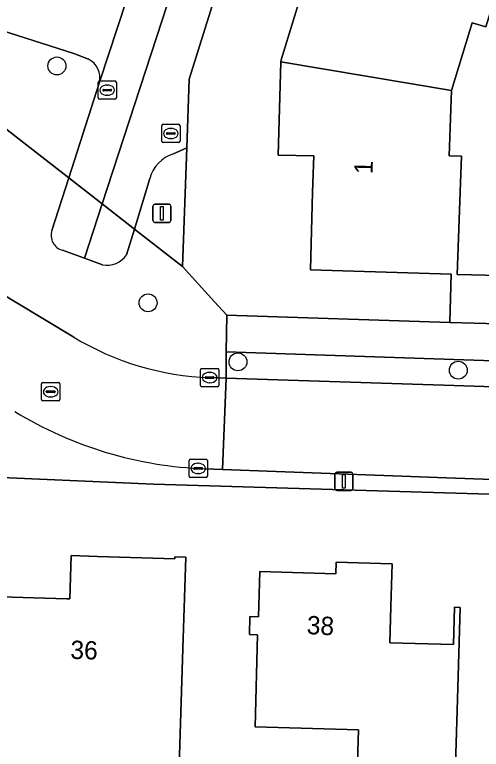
# Model space of a CAD drawing. Extents: x 158455 to 159797, y 387218 to 388672.
# Drawn here: x 159543.84 to 159569.32, y 387725.56 to 387765.67 of the extents above; entities that cross this region are included whole.
import ezdxf

# ---------------------------------------------------------------- set-up
doc = ezdxf.new("R2010")
doc.units = 0
for name, color, linetype in [('IMGEO_Boom', 7, 'Continuous'), ('IMGEO_Brandkraan', 7, 'Continuous'), ('IMGEO_Erf', 7, 'Continuous'), ('IMGEO_Kolk', 7, 'Continuous'), ('IMGEO_Lichtmast', 7, 'Continuous'), ('IMGEO_Pand', 7, 'Continuous'), ('IMGEO_Pand_nummerreeks', 7, 'Continuous'), ('IMGEO_Parkeervlak_open', 7, 'Continuous'), ('IMGEO_Rijbaan_lokaal_open', 7, 'Continuous'), ('IMGEO_Rioolput', 7, 'Continuous'), ('IMGEO_Voetpad_open', 7, 'Continuous')]:
    doc.layers.add(name, color=color, linetype=linetype)

msp = doc.modelspace()

# ---------------------------------------------------------------- linework, layer by layer
at = {"layer": 'IMGEO_Boom'}
for centre in [(159546.146, 387762.871), (159551.123, 387749.94), (159556.034, 387746.716), (159568.066, 387746.26)]:
    msp.add_circle(centre, 0.489, dxfattribs=at)
at = {"layer": 'IMGEO_Brandkraan'}
for p, q in [((159551.942, 387759.684), (159552.794, 387759.684)), ((159551.867, 387758.758), (159551.867, 387759.61)), ((159552.169, 387759.227), (159552.567, 387759.227)), ((159552.355, 387759.464), (159552.38, 387759.464)), ((159552.868, 387759.61), (159552.868, 387758.758)), ((159552.126, 387759.178), (159552.126, 387759.19)), ((159552.564, 387759.141), (159552.166, 387759.141)), ((159552.378, 387758.904), (159552.353, 387758.904)), ((159552.61, 387759.19), (159552.61, 387759.178)), ((159552.794, 387758.684), (159551.942, 387758.684))]:
    msp.add_line(p, q, dxfattribs=at)
for points in [[(159551.942, 387759.684), (159552.794, 387759.684)], [(159551.867, 387758.758), (159551.867, 387759.61)], [(159552.868, 387759.61), (159552.868, 387758.758)], [(159552.794, 387758.684), (159551.942, 387758.684)]]:
    msp.add_lwpolyline(points, dxfattribs=at)
for centre, radius, start, end in [((159551.944, 387759.608), 0.0765, 91.552, 178.448), ((159551.944, 387759.608), 0.0765, 91.552, 178.448), ((159552.792, 387759.608), 0.0765, 1.552, 88.448), ((159552.792, 387759.608), 0.0765, 1.552, 88.448), ((159552.166, 387759.187), 0.0403, 85.8775, 175.7526), ((159552.571, 387759.189), 0.0386, 1.7309, 96.639), ((159552.163, 387759.177), 0.0366, 178.938, 274.7102), ((159552.567, 387759.184), 0.043, 264.8664, 352.4533), ((159551.944, 387758.76), 0.0765, 181.552, 268.448), ((159551.944, 387758.76), 0.0765, 181.552, 268.448), ((159552.792, 387758.76), 0.0765, 271.552, 358.448), ((159552.792, 387758.76), 0.0765, 271.552, 358.448)]:
    msp.add_arc(centre, radius, start, end, dxfattribs=at)
for centre, major_axis, ratio, start_param, end_param in [((159552.354, 387759.184), (-0.387, 0.002), 0.722429, 4.712389, 7.853982), ((159552.379, 387759.184), (-0.39, 0.002), 0.717154, 1.570796, 4.712389)]:
    msp.add_ellipse(centre, major_axis=major_axis, ratio=ratio, start_param=start_param, end_param=end_param, dxfattribs=at)
at = {"layer": 'IMGEO_Erf'}
for points in [[(159634.307, 387705.23), (159712.33, 387750), (159738.668, 387765.113), (159730.892, 387778.471), (159721.216, 387781.125), (159715.96, 387790.114), (159711.712, 387791.236), (159684.187, 387775.328), (159682.842, 387775.604), (159638.118, 387750), (159622.824, 387741.244), (159617.327, 387738.097), (159612.287, 387738.246), (159567.936, 387739.556), (159551.426, 387740.044), (159541.447, 387740.468), (159537.668, 387728.596), (159535.242, 387720.973)], [(159571.408, 387770.965), (159569.569, 387765.001), (159568.824, 387765.231), (159567.696, 387761.537), (159567.57, 387757.961), (159568.25, 387757.95), (159568.195, 387756.49), (159568.008, 387751.493), (159570.339, 387751.422), (159570.26, 387748.792), (159573.958, 387748.68), (159610.151, 387747.486)], [(159555.586, 387769.25), (159553.363, 387762.146), (159553.234, 387758.402), (159553.01, 387751.929), (159554.757, 387750), (159555.419, 387749.269), (159567.595, 387748.872), (159567.674, 387751.503), (159559.989, 387751.736), (159560.113, 387755.985), (159560.171, 387757.964), (159558.231, 387758.005), (159558.381, 387763.092), (159558.384, 387763.197), (159559.926, 387768.198)]]:
    msp.add_lwpolyline(points, dxfattribs=at)
for points in [[(159552.587, 387735.966), (159552.59, 387736.072), (159553.185, 387736.056), (159553.026, 387731.059), (159552.802, 387724.054), (159551.905, 387724.083), (159551.91, 387724.238), (159549.296, 387724.322), (159549.26, 387723.179), (159546.643, 387723.262), (159542.14, 387723.405), (159542.316, 387728.915), (159542.475, 387733.912), (159546.688, 387733.778), (159546.854, 387733.773), (159546.929, 387736.144), (159548.363, 387736.099)], [(159564.328, 387731.38), (159567.799, 387731.281), (159567.857, 387733.315), (159568.161, 387733.306), (159568.019, 387728.309), (159567.883, 387723.522), (159567.728, 387717.877), (159562.369, 387718.029), (159562.529, 387723.674), (159562.613, 387726.635), (159556.966, 387726.795), (159557.109, 387731.814), (159556.66, 387731.826), (159556.688, 387732.806), (159557.159, 387732.793), (159557.23, 387735.266), (159561.37, 387735.149), (159561.388, 387735.785), (159564.45, 387735.698), (159564.384, 387733.354)]]:
    msp.add_lwpolyline(points, close=True, dxfattribs=at)
at = {"layer": 'IMGEO_Kolk'}
for p, q in [((159548.466, 387762.05), (159549.318, 387762.05)), ((159548.391, 387761.124), (159548.391, 387761.976)), ((159548.879, 387761.83), (159548.904, 387761.83)), ((159549.392, 387761.976), (159549.392, 387761.124)), ((159548.65, 387761.544), (159548.65, 387761.556)), ((159549.088, 387761.507), (159548.69, 387761.507)), ((159548.693, 387761.593), (159549.091, 387761.593)), ((159548.902, 387761.27), (159548.877, 387761.27)), ((159549.134, 387761.556), (159549.134, 387761.544)), ((159549.318, 387761.05), (159548.466, 387761.05)), ((159553.985, 387745.433), (159553.985, 387746.285)), ((159554.06, 387746.359), (159554.912, 387746.359)), ((159554.473, 387746.139), (159554.498, 387746.139)), ((159554.986, 387746.285), (159554.986, 387745.433)), ((159554.244, 387745.853), (159554.244, 387745.865)), ((159554.682, 387745.816), (159554.284, 387745.816)), ((159554.287, 387745.902), (159554.685, 387745.902)), ((159554.728, 387745.865), (159554.728, 387745.853)), ((159554.912, 387745.359), (159554.06, 387745.359)), ((159554.496, 387745.579), (159554.471, 387745.579)), ((159553.36, 387740.471), (159553.36, 387741.323)), ((159553.435, 387741.397), (159554.287, 387741.397)), ((159554.361, 387741.323), (159554.361, 387740.471)), ((159553.619, 387740.891), (159553.619, 387740.903)), ((159554.057, 387740.854), (159553.659, 387740.854)), ((159553.662, 387740.94), (159554.06, 387740.94)), ((159553.848, 387741.177), (159553.873, 387741.177)), ((159554.103, 387740.903), (159554.103, 387740.891)), ((159554.287, 387740.397), (159553.435, 387740.397)), ((159553.871, 387740.617), (159553.846, 387740.617))]:
    msp.add_line(p, q, dxfattribs=at)
for points in [[(159548.466, 387762.05), (159549.318, 387762.05)], [(159548.391, 387761.124), (159548.391, 387761.976)], [(159549.392, 387761.976), (159549.392, 387761.124)], [(159549.318, 387761.05), (159548.466, 387761.05)], [(159553.985, 387745.433), (159553.985, 387746.285)], [(159554.06, 387746.359), (159554.912, 387746.359)], [(159554.986, 387746.285), (159554.986, 387745.433)], [(159554.912, 387745.359), (159554.06, 387745.359)], [(159553.36, 387740.471), (159553.36, 387741.323)], [(159553.435, 387741.397), (159554.287, 387741.397)], [(159554.361, 387741.323), (159554.361, 387740.471)], [(159554.287, 387740.397), (159553.435, 387740.397)]]:
    msp.add_lwpolyline(points, dxfattribs=at)
for centre, radius, start, end in [((159548.468, 387761.974), 0.0765, 91.552, 178.448), ((159548.468, 387761.974), 0.0765, 91.552, 178.448), ((159549.316, 387761.974), 0.0765, 1.552, 88.448), ((159549.316, 387761.974), 0.0765, 1.552, 88.448), ((159548.69, 387761.553), 0.0403, 85.8775, 175.7526), ((159548.687, 387761.543), 0.0366, 178.938, 274.7102), ((159549.091, 387761.55), 0.043, 264.8664, 352.4533), ((159549.095, 387761.555), 0.0386, 1.7309, 96.639), ((159548.468, 387761.126), 0.0765, 181.552, 268.448), ((159548.468, 387761.126), 0.0765, 181.552, 268.448), ((159549.316, 387761.126), 0.0765, 271.552, 358.448), ((159549.316, 387761.126), 0.0765, 271.552, 358.448), ((159554.062, 387746.283), 0.0765, 91.552, 178.448), ((159554.062, 387746.283), 0.0765, 91.552, 178.448), ((159554.91, 387746.283), 0.0765, 1.552, 88.448), ((159554.91, 387746.283), 0.0765, 1.552, 88.448), ((159554.284, 387745.862), 0.0403, 85.8775, 175.7526), ((159554.281, 387745.852), 0.0366, 178.938, 274.7102), ((159554.685, 387745.859), 0.043, 264.8664, 352.4533), ((159554.689, 387745.864), 0.0386, 1.7309, 96.639), ((159554.062, 387745.435), 0.0765, 181.552, 268.448), ((159554.062, 387745.435), 0.0765, 181.552, 268.448), ((159554.91, 387745.435), 0.0765, 271.552, 358.448), ((159554.91, 387745.435), 0.0765, 271.552, 358.448), ((159553.437, 387741.321), 0.0765, 91.552, 178.448), ((159553.437, 387741.321), 0.0765, 91.552, 178.448), ((159554.285, 387741.321), 0.0765, 1.552, 88.448), ((159554.285, 387741.321), 0.0765, 1.552, 88.448), ((159553.659, 387740.9), 0.0403, 85.8775, 175.7526), ((159553.656, 387740.89), 0.0366, 178.938, 274.7102), ((159554.06, 387740.897), 0.043, 264.8664, 352.4533), ((159554.064, 387740.902), 0.0386, 1.7309, 96.639), ((159553.437, 387740.473), 0.0765, 181.552, 268.448), ((159553.437, 387740.473), 0.0765, 181.552, 268.448), ((159554.285, 387740.473), 0.0765, 271.552, 358.448), ((159554.285, 387740.473), 0.0765, 271.552, 358.448)]:
    msp.add_arc(centre, radius, start, end, dxfattribs=at)
for centre, major_axis, ratio, start_param, end_param in [((159548.878, 387761.55), (-0.387, 0.002), 0.722429, 4.712389, 7.853982), ((159548.903, 387761.55), (-0.39, 0.002), 0.717154, 1.570796, 4.712389), ((159554.472, 387745.859), (-0.387, 0.002), 0.722429, 4.712389, 7.853982), ((159554.497, 387745.859), (-0.39, 0.002), 0.717154, 1.570796, 4.712389), ((159553.847, 387740.897), (-0.387, 0.002), 0.722429, 4.712389, 7.853982), ((159553.872, 387740.897), (-0.39, 0.002), 0.717154, 1.570796, 4.712389)]:
    msp.add_ellipse(centre, major_axis=major_axis, ratio=ratio, start_param=start_param, end_param=end_param, dxfattribs=at)
at = {"layer": 'IMGEO_Lichtmast'}
for p, q in [((159551.385, 387754.425), (159551.385, 387755.225)), ((159551.385, 387755.225), (159551.385, 387754.425)), ((159551.485, 387755.325), (159552.275, 387755.325)), ((159552.275, 387755.325), (159551.485, 387755.325)), ((159552.375, 387755.225), (159552.375, 387754.425)), ((159552.375, 387754.425), (159552.375, 387755.225)), ((159552.275, 387754.325), (159551.485, 387754.325)), ((159551.485, 387754.325), (159552.275, 387754.325)), ((159561.325, 387739.794), (159561.325, 387740.594)), ((159561.325, 387740.594), (159561.325, 387739.794)), ((159561.425, 387740.694), (159562.215, 387740.694)), ((159562.215, 387740.694), (159561.425, 387740.694)), ((159562.315, 387740.594), (159562.315, 387739.794)), ((159562.315, 387739.794), (159562.315, 387740.594)), ((159562.215, 387739.694), (159561.425, 387739.694)), ((159561.425, 387739.694), (159562.215, 387739.694))]:
    msp.add_line(p, q, dxfattribs=at)
for points in [[(159551.805, 387755.2), (159551.955, 387755.2), (159551.955, 387754.45), (159551.805, 387754.45), (159551.805, 387755.2)], [(159561.745, 387740.569), (159561.895, 387740.569), (159561.895, 387739.819), (159561.745, 387739.819), (159561.745, 387740.569)]]:
    msp.add_lwpolyline(points, dxfattribs=at)
for centre, start, end in [((159551.485, 387755.225), 90, 180), ((159551.485, 387755.225), 90, 180), ((159552.275, 387755.225), 0, 90), ((159552.275, 387755.225), 360, 90), ((159551.485, 387754.425), 180, 270), ((159551.485, 387754.425), 180, 270), ((159552.275, 387754.425), 270, 0), ((159552.275, 387754.425), 270, 0), ((159561.425, 387740.594), 90, 180), ((159561.425, 387740.594), 90, 180), ((159562.215, 387740.594), 0, 90), ((159562.215, 387740.594), 360, 90), ((159561.425, 387739.794), 180, 270), ((159561.425, 387739.794), 180, 270), ((159562.215, 387739.794), 270, 0), ((159562.215, 387739.794), 270, 0)]:
    msp.add_arc(centre, 0.1, start, end, dxfattribs=at)
at = {"layer": 'IMGEO_Pand'}
for points in [[(159571.408, 387770.965), (159563.649, 387773.377), (159562.459, 387769.519), (159561.867, 387767.599), (159559.926, 387768.198), (159558.384, 387763.197), (159558.381, 387763.092), (159567.696, 387761.537), (159568.824, 387765.231), (159569.569, 387765.001)], [(159567.696, 387761.537), (159558.381, 387763.092), (159558.231, 387758.005), (159560.171, 387757.964), (159560.113, 387755.985), (159559.989, 387751.736), (159567.674, 387751.503), (159567.595, 387748.872), (159570.26, 387748.792), (159570.339, 387751.422), (159568.008, 387751.493), (159568.195, 387756.49), (159568.25, 387757.95), (159567.57, 387757.961)], [(159553.026, 387731.059), (159553.185, 387736.056), (159552.59, 387736.072), (159552.587, 387735.966), (159548.363, 387736.099), (159546.929, 387736.144), (159546.854, 387733.773), (159546.688, 387733.778), (159542.475, 387733.912), (159542.316, 387728.915), (159542.14, 387723.405), (159546.643, 387723.262), (159549.26, 387723.179), (159549.296, 387724.322), (159551.91, 387724.238), (159551.905, 387724.083), (159552.802, 387724.054)], [(159556.66, 387731.826), (159557.109, 387731.814), (159556.966, 387726.795), (159562.613, 387726.635), (159562.529, 387723.674), (159562.369, 387718.029), (159567.728, 387717.877), (159567.883, 387723.522), (159568.019, 387728.309), (159568.161, 387733.306), (159567.857, 387733.315), (159567.799, 387731.281), (159564.328, 387731.38), (159564.384, 387733.354), (159564.45, 387735.698), (159561.388, 387735.785), (159561.37, 387735.149), (159557.23, 387735.266), (159557.159, 387732.793), (159556.688, 387732.806)]]:
    msp.add_lwpolyline(points, close=True, dxfattribs=at)
at = {"layer": 'IMGEO_Parkeervlak_open'}
msp.add_lwpolyline([(159555.397, 387747.261), (159555.381, 387745.83), (159567.814, 387745.418), (159578.295, 387745.071), (159583.458, 387744.893), (159583.506, 387746.324)], close=True, dxfattribs=at)
at = {"layer": 'IMGEO_Rijbaan_lokaal_open'}
for points in [[(159564.811, 387811.857), (159560.615, 387799.049), (159554.88, 387781.457), (159548.466, 387761.979), (159546.791, 387756.759), (159548.617, 387755.341), (159556.925, 387780.768), (159562.915, 387799.218), (159566.523, 387810.207)], [(159548.466, 387761.979), (159554.88, 387781.457)], [(159556.925, 387780.768), (159548.617, 387755.341), (159550.383, 387753.969), (159551.224, 387756.726)], [(159547.147, 387769.671), (159544.038, 387770.662), (159542.204, 387765.089), (159547.065, 387763.557), (159547.879, 387763.241)], [(159552.505, 387758.08), (159553.234, 387758.402), (159553.363, 387762.146), (159555.586, 387769.25)], [(159547.062, 387748.066), (159543.858, 387750), (159532.76, 387756.7), (159531.495, 387757.403)], [(159546.791, 387756.759), (159545.872, 387753.894)], [(159546.456, 387752.806), (159547.651, 387752.385), (159548.617, 387755.341), (159546.791, 387756.759)], [(159550.383, 387753.969), (159548.617, 387755.341), (159547.651, 387752.385), (159548.633, 387752.013)], [(159549.953, 387752.56), (159550.383, 387753.969)], [(159554.25, 387740.878), (159555.197, 387740.843), (159555.381, 387745.83), (159554.49, 387745.86)], [(159609.938, 387743.983), (159603.753, 387744.196), (159599.933, 387744.327), (159586.897, 387744.775), (159583.458, 387744.893), (159578.295, 387745.071), (159567.814, 387745.418), (159555.381, 387745.83), (159555.197, 387740.843), (159567.919, 387740.373), (159578.494, 387739.983), (159610.614, 387738.902)]]:
    msp.add_lwpolyline(points, dxfattribs=at)
for centre, radius, start, end in [((159547.364, 387762.234), 1.131, 346.986, 62.9035), ((159553.112, 387756.223), 1.954, 108.0975, 165.0763), ((159546.682, 387753.628), 0.853, 161.8433, 254.6074), ((159548.886, 387753.269), 1.281, 258.6113, 326.4063), ((159554.998, 387761.181), 15.329, 238.8194, 268.0994), ((159555.048, 387762.421), 21.558, 238.6732, 267.8779)]:
    msp.add_arc(centre, radius, start, end, dxfattribs=at)
at = {"layer": 'IMGEO_Rioolput'}
for p, q in [((159545.307, 387744.659), (159545.307, 387745.511)), ((159545.382, 387745.585), (159546.234, 387745.585)), ((159545.795, 387745.365), (159545.82, 387745.365)), ((159546.308, 387745.511), (159546.308, 387744.659)), ((159545.566, 387745.079), (159545.566, 387745.091)), ((159546.004, 387745.042), (159545.606, 387745.042)), ((159545.609, 387745.128), (159546.007, 387745.128)), ((159545.818, 387744.805), (159545.793, 387744.805)), ((159546.05, 387745.091), (159546.05, 387745.079)), ((159546.234, 387744.585), (159545.382, 387744.585))]:
    msp.add_line(p, q, dxfattribs=at)
for points in [[(159545.307, 387744.659), (159545.307, 387745.511)], [(159545.382, 387745.585), (159546.234, 387745.585)], [(159546.308, 387745.511), (159546.308, 387744.659)], [(159546.234, 387744.585), (159545.382, 387744.585)]]:
    msp.add_lwpolyline(points, dxfattribs=at)
for centre, radius, start, end in [((159545.384, 387745.509), 0.0765, 91.552, 178.448), ((159545.384, 387745.509), 0.0765, 91.552, 178.448), ((159546.232, 387745.509), 0.0765, 1.552, 88.448), ((159546.232, 387745.509), 0.0765, 1.552, 88.448), ((159545.606, 387745.088), 0.0403, 85.8775, 175.7526), ((159545.603, 387745.078), 0.0366, 178.938, 274.7102), ((159546.007, 387745.085), 0.043, 264.8664, 352.4533), ((159546.011, 387745.09), 0.0386, 1.7309, 96.639), ((159545.384, 387744.661), 0.0765, 181.552, 268.448), ((159545.384, 387744.661), 0.0765, 181.552, 268.448), ((159546.232, 387744.661), 0.0765, 271.552, 358.448), ((159546.232, 387744.661), 0.0765, 271.552, 358.448)]:
    msp.add_arc(centre, radius, start, end, dxfattribs=at)
for centre, major_axis, ratio, start_param, end_param in [((159545.794, 387745.085), (-0.387, 0.002), 0.722429, 4.712389, 7.853982), ((159545.819, 387745.085), (-0.39, 0.002), 0.717154, 1.570796, 4.712389)]:
    msp.add_ellipse(centre, major_axis=major_axis, ratio=ratio, start_param=start_param, end_param=end_param, dxfattribs=at)
at = {"layer": 'IMGEO_Voetpad_open'}
for points in [[(159547.879, 387763.241), (159547.065, 387763.557), (159542.204, 387765.089), (159540.955, 387761.291), (159546.791, 387756.759), (159548.466, 387761.979)], [(159545.872, 387753.894), (159546.791, 387756.759), (159540.955, 387761.291), (159533.045, 387761.543), (159533.025, 387760.067), (159531.495, 387757.403), (159532.76, 387756.7), (159543.858, 387750), (159547.062, 387748.066)], [(159551.224, 387756.726), (159550.383, 387753.969), (159553.01, 387751.929), (159553.234, 387758.402)], [(159553.234, 387758.402), (159552.505, 387758.08)], [(159554.49, 387745.86), (159555.381, 387745.83), (159555.397, 387747.261), (159555.419, 387749.269), (159554.757, 387750), (159553.01, 387751.929), (159550.383, 387753.969), (159549.953, 387752.56)], [(159548.633, 387752.013), (159547.651, 387752.385), (159546.456, 387752.806)], [(159529.782, 387751.599), (159532.483, 387750), (159539.446, 387745.879), (159541.627, 387744.588), (159542.479, 387744.076), (159541.447, 387740.468), (159551.426, 387740.044), (159567.936, 387739.556), (159612.287, 387738.246), (159617.327, 387738.097), (159622.824, 387741.244)], [(159610.151, 387747.486), (159573.958, 387748.68), (159570.26, 387748.792), (159567.595, 387748.872), (159555.419, 387749.269), (159555.397, 387747.261), (159583.506, 387746.324), (159583.458, 387744.893), (159586.897, 387744.775), (159586.945, 387746.206), (159599.98, 387745.757), (159599.933, 387744.327), (159603.753, 387744.196), (159603.8, 387745.625), (159612.983, 387745.496), (159613.085, 387744.13)], [(159610.614, 387738.902), (159578.494, 387739.983), (159567.919, 387740.373), (159555.197, 387740.843), (159554.25, 387740.878)]]:
    msp.add_lwpolyline(points, dxfattribs=at)
for centre, radius, start, end in [((159547.364, 387762.234), 1.131, 346.986, 62.9035), ((159553.112, 387756.223), 1.954, 108.0975, 165.0763), ((159546.682, 387753.628), 0.853, 161.8433, 254.6074), ((159548.886, 387753.269), 1.281, 258.6113, 326.4063), ((159554.998, 387761.181), 15.329, 238.8194, 268.0994), ((159555.048, 387762.421), 21.558, 238.6732, 267.8779)]:
    msp.add_arc(centre, radius, start, end, dxfattribs=at)

# ---------------------------------------------------------------- texts
at = {"layer": 'IMGEO_Pand_nummerreeks'}
for s, rotation, p in [('1', 88.7187, (159563.386, 387756.955)), ('38', 357.1838, (159559.774, 387731.857)), ('36', 358.3384, (159546.874, 387730.503))]:
    msp.add_text(s, height=1, rotation=rotation, dxfattribs=at).set_placement(p)

doc.saveas('drawing.dxf')
